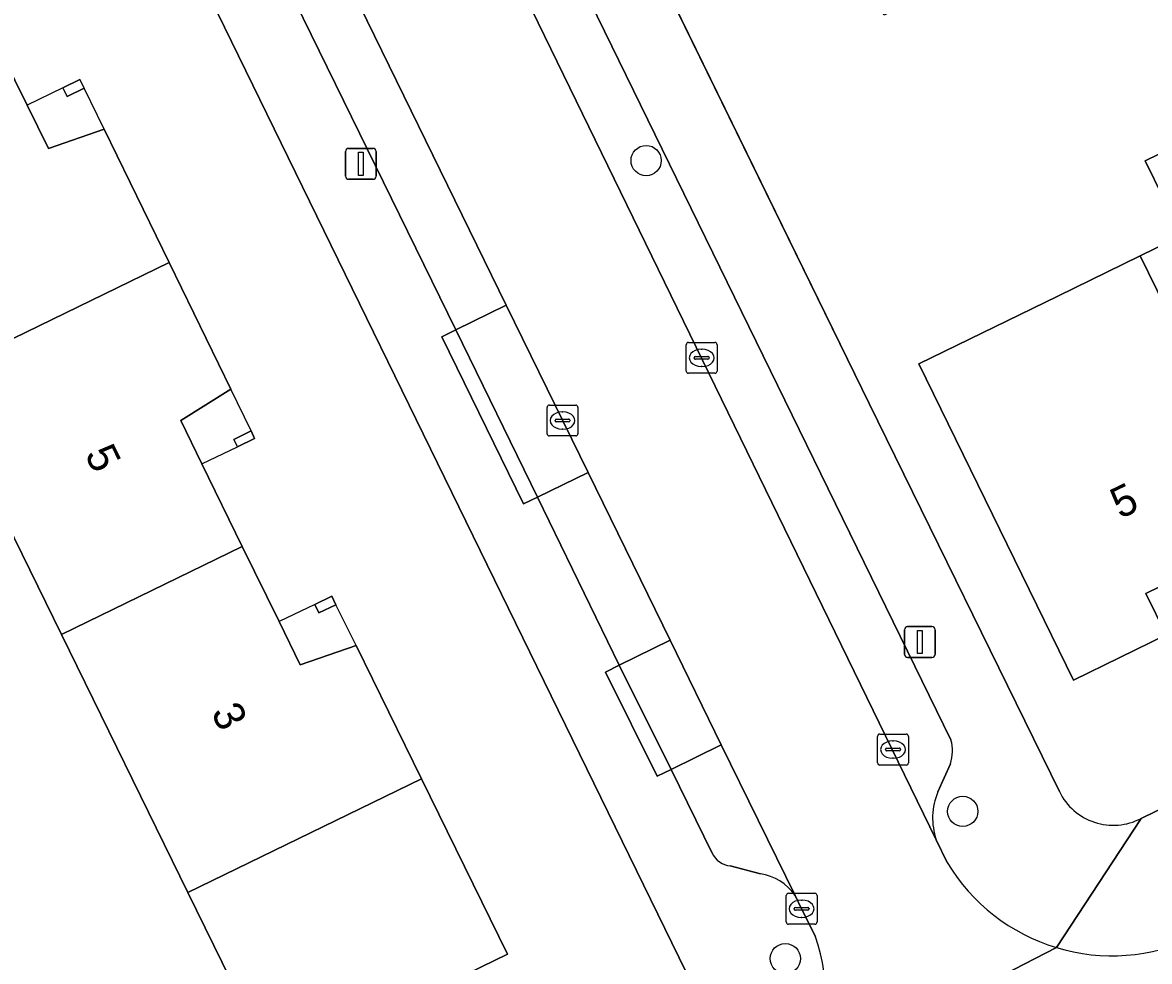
# Model space of a CAD drawing. Extents: x 160455 to 162082, y 388339 to 389736.
# Drawn here: x 161413.12 to 161449.58, y 388663.56 to 388693.95 of the extents above; entities that cross this region are included whole.
import ezdxf

# ---------------------------------------------------------------- set-up
doc = ezdxf.new("R2010")
doc.units = 0
for name, color, linetype in [('IMGEO_Boom', 7, 'Continuous'), ('IMGEO_Erf', 7, 'Continuous'), ('IMGEO_Kolk', 7, 'Continuous'), ('IMGEO_Lichtmast', 7, 'Continuous'), ('IMGEO_Muur', 7, 'Continuous'), ('IMGEO_Pand', 7, 'Continuous'), ('IMGEO_Pand_nummerreeks', 7, 'Continuous'), ('IMGEO_Pand_overbouw', 7, 'Continuous'), ('IMGEO_Parkeervlak_open', 7, 'Continuous'), ('IMGEO_Rijbaan_lokaal_open', 7, 'Continuous'), ('IMGEO_Voetpad_open', 7, 'Continuous')]:
    doc.layers.add(name, color=color, linetype=linetype)

msp = doc.modelspace()

# ---------------------------------------------------------------- linework, layer by layer
at = {"layer": 'IMGEO_Boom'}
for centre in [(161433.293, 388689.48), (161443.539, 388668.417), (161437.798, 388663.652)]:
    msp.add_circle(centre, 0.489, dxfattribs=at)
at = {"layer": 'IMGEO_Erf'}
for points in [[(161420.413, 388661.81), (161418.463, 388665.792), (161414.372, 388674.145), (161410.282, 388682.496), (161406.191, 388690.849), (161402.054, 388699.295), (161397.972, 388707.631), (161398.876, 388711.875), (161400.84, 388721.09), (161402.802, 388730.301), (161404.74, 388739.399)], [(161454.096, 388704.885), (161449.488, 388702.787), (161451.141, 388699.435), (161447.458, 388697.618), (161445.804, 388700.971), (161442.369, 388699.154), (161444.084, 388695.743), (161440.995, 388694.19), (161439.28, 388697.601), (161433.973, 388695.009), (161440.514, 388681.617), (161446.666, 388669.057)], [(161434.586, 388663.216), (161414.821, 388703.697)], [(161412.061, 388693.705), (161413.266, 388691.273), (161413.959, 388689.874), (161415.753, 388690.499), (161417.855, 388686.181), (161419.852, 388682.077), (161418.235, 388681.063), (161418.921, 388679.661), (161420.226, 388676.993), (161421.417, 388674.558), (161422.103, 388673.156), (161423.907, 388673.785), (161426.025, 388669.472), (161428.81, 388663.799), (161427.105, 388662.968)], [(161449.307, 388668.189), (161500, 388692.927)], [(161453.64, 388677.503), (161449.467, 388675.467), (161450.12, 388674.13), (161447.127, 388672.659), (161442.12, 388682.9), (161446.614, 388685.094), (161449.275, 388686.393), (161450.625, 388687.052), (161449.442, 388689.475), (161454.742, 388692.062)]]:
    msp.add_lwpolyline(points, dxfattribs=at)
for points in [[(161414.421, 388691.834), (161414.974, 388692.102), (161415.109, 388691.824), (161414.555, 388691.556)], [(161420.508, 388680.729), (161420.624, 388680.49), (161420.067, 388680.219), (161419.95, 388680.458)], [(161422.568, 388675.117), (161423.121, 388675.385), (161423.256, 388675.107), (161422.702, 388674.839)]]:
    msp.add_lwpolyline(points, close=True, dxfattribs=at)
msp.add_arc((161448.407, 388669.903), 1.936, 205.9228, 297.6896, dxfattribs=at)
at = {"layer": 'IMGEO_Kolk'}
for p, q in [((161434.59, 388682.669), (161434.59, 388683.521)), ((161434.665, 388683.595), (161435.517, 388683.595)), ((161435.078, 388683.375), (161435.103, 388683.375)), ((161435.591, 388683.521), (161435.591, 388682.669)), ((161434.849, 388683.089), (161434.849, 388683.101)), ((161435.287, 388683.052), (161434.889, 388683.052)), ((161434.892, 388683.138), (161435.29, 388683.138)), ((161435.333, 388683.101), (161435.333, 388683.089)), ((161435.101, 388682.815), (161435.076, 388682.815)), ((161435.517, 388682.595), (161434.665, 388682.595)), ((161430.162, 388681.567), (161431.014, 388681.567)), ((161430.087, 388680.641), (161430.087, 388681.493)), ((161430.575, 388681.347), (161430.6, 388681.347)), ((161431.088, 388681.493), (161431.088, 388680.641)), ((161430.346, 388681.061), (161430.346, 388681.073)), ((161430.784, 388681.024), (161430.386, 388681.024)), ((161430.389, 388681.11), (161430.787, 388681.11)), ((161430.598, 388680.787), (161430.573, 388680.787)), ((161430.83, 388681.073), (161430.83, 388681.061)), ((161431.014, 388680.567), (161430.162, 388680.567)), ((161440.782, 388669.991), (161440.782, 388670.843)), ((161440.857, 388670.917), (161441.709, 388670.917)), ((161441.27, 388670.697), (161441.295, 388670.697)), ((161441.783, 388670.843), (161441.783, 388669.991)), ((161441.041, 388670.411), (161441.041, 388670.423)), ((161441.479, 388670.374), (161441.081, 388670.374)), ((161441.084, 388670.46), (161441.482, 388670.46)), ((161441.525, 388670.423), (161441.525, 388670.411)), ((161441.709, 388669.917), (161440.857, 388669.917)), ((161441.293, 388670.137), (161441.268, 388670.137)), ((161437.824, 388664.839), (161437.824, 388665.691)), ((161437.899, 388665.765), (161438.751, 388665.765)), ((161438.312, 388665.545), (161438.337, 388665.545)), ((161438.825, 388665.691), (161438.825, 388664.839)), ((161438.083, 388665.259), (161438.083, 388665.271)), ((161438.521, 388665.222), (161438.123, 388665.222)), ((161438.126, 388665.308), (161438.524, 388665.308)), ((161438.567, 388665.271), (161438.567, 388665.259)), ((161438.751, 388664.765), (161437.899, 388664.765)), ((161438.335, 388664.985), (161438.31, 388664.985))]:
    msp.add_line(p, q, dxfattribs=at)
for points in [[(161434.59, 388682.669), (161434.59, 388683.521)], [(161434.665, 388683.595), (161435.517, 388683.595)], [(161435.591, 388683.521), (161435.591, 388682.669)], [(161435.517, 388682.595), (161434.665, 388682.595)], [(161430.162, 388681.567), (161431.014, 388681.567)], [(161430.087, 388680.641), (161430.087, 388681.493)], [(161431.088, 388681.493), (161431.088, 388680.641)], [(161431.014, 388680.567), (161430.162, 388680.567)], [(161440.782, 388669.991), (161440.782, 388670.843)], [(161440.857, 388670.917), (161441.709, 388670.917)], [(161441.783, 388670.843), (161441.783, 388669.991)], [(161441.709, 388669.917), (161440.857, 388669.917)], [(161437.824, 388664.839), (161437.824, 388665.691)], [(161437.899, 388665.765), (161438.751, 388665.765)], [(161438.825, 388665.691), (161438.825, 388664.839)], [(161438.751, 388664.765), (161437.899, 388664.765)]]:
    msp.add_lwpolyline(points, dxfattribs=at)
for centre, radius, start, end in [((161434.667, 388683.519), 0.0765, 91.552, 178.448), ((161434.667, 388683.519), 0.0765, 91.552, 178.448), ((161435.515, 388683.519), 0.0765, 1.552, 88.448), ((161435.515, 388683.519), 0.0765, 1.552, 88.448), ((161434.889, 388683.098), 0.0403, 85.8775, 175.7526), ((161434.886, 388683.088), 0.0366, 178.938, 274.7102), ((161435.29, 388683.095), 0.043, 264.8664, 352.4533), ((161435.294, 388683.1), 0.0386, 1.7309, 96.639), ((161434.667, 388682.671), 0.0765, 181.552, 268.448), ((161434.667, 388682.671), 0.0765, 181.552, 268.448), ((161435.515, 388682.671), 0.0765, 271.552, 358.448), ((161435.515, 388682.671), 0.0765, 271.552, 358.448), ((161430.164, 388681.491), 0.0765, 91.552, 178.448), ((161430.164, 388681.491), 0.0765, 91.552, 178.448), ((161431.012, 388681.491), 0.0765, 1.552, 88.448), ((161431.012, 388681.491), 0.0765, 1.552, 88.448), ((161430.386, 388681.07), 0.0403, 85.8775, 175.7526), ((161430.383, 388681.06), 0.0366, 178.938, 274.7102), ((161430.787, 388681.067), 0.043, 264.8664, 352.4533), ((161430.791, 388681.072), 0.0386, 1.7309, 96.639), ((161430.164, 388680.643), 0.0765, 181.552, 268.448), ((161430.164, 388680.643), 0.0765, 181.552, 268.448), ((161431.012, 388680.643), 0.0765, 271.552, 358.448), ((161431.012, 388680.643), 0.0765, 271.552, 358.448), ((161440.859, 388670.841), 0.0765, 91.552, 178.448), ((161440.859, 388670.841), 0.0765, 91.552, 178.448), ((161441.707, 388670.841), 0.0765, 1.552, 88.448), ((161441.707, 388670.841), 0.0765, 1.552, 88.448), ((161441.081, 388670.42), 0.0403, 85.8775, 175.7526), ((161441.078, 388670.41), 0.0366, 178.938, 274.7102), ((161441.482, 388670.417), 0.043, 264.8664, 352.4533), ((161441.486, 388670.422), 0.0386, 1.7309, 96.639), ((161440.859, 388669.993), 0.0765, 181.552, 268.448), ((161440.859, 388669.993), 0.0765, 181.552, 268.448), ((161441.707, 388669.993), 0.0765, 271.552, 358.448), ((161441.707, 388669.993), 0.0765, 271.552, 358.448), ((161437.901, 388665.689), 0.0765, 91.552, 178.448), ((161437.901, 388665.689), 0.0765, 91.552, 178.448), ((161438.749, 388665.689), 0.0765, 1.552, 88.448), ((161438.749, 388665.689), 0.0765, 1.552, 88.448), ((161438.123, 388665.268), 0.0403, 85.8775, 175.7526), ((161438.12, 388665.258), 0.0366, 178.938, 274.7102), ((161438.524, 388665.265), 0.043, 264.8664, 352.4533), ((161438.528, 388665.27), 0.0386, 1.7309, 96.639), ((161437.901, 388664.841), 0.0765, 181.552, 268.448), ((161437.901, 388664.841), 0.0765, 181.552, 268.448), ((161438.749, 388664.841), 0.0765, 271.552, 358.448), ((161438.749, 388664.841), 0.0765, 271.552, 358.448)]:
    msp.add_arc(centre, radius, start, end, dxfattribs=at)
for centre, major_axis, ratio, start_param, end_param in [((161435.077, 388683.095), (-0.387, 0.002), 0.722429, 4.712389, 7.853982), ((161435.102, 388683.095), (-0.39, 0.002), 0.717154, 1.570796, 4.712389), ((161430.574, 388681.067), (-0.387, 0.002), 0.722429, 4.712389, 7.853982), ((161430.599, 388681.067), (-0.39, 0.002), 0.717154, 1.570796, 4.712389), ((161441.269, 388670.417), (-0.387, 0.002), 0.722429, 4.712389, 7.853982), ((161441.294, 388670.417), (-0.39, 0.002), 0.717154, 1.570796, 4.712389), ((161438.311, 388665.265), (-0.387, 0.002), 0.722429, 4.712389, 7.853982), ((161438.336, 388665.265), (-0.39, 0.002), 0.717154, 1.570796, 4.712389)]:
    msp.add_ellipse(centre, major_axis=major_axis, ratio=ratio, start_param=start_param, end_param=end_param, dxfattribs=at)
at = {"layer": 'IMGEO_Lichtmast'}
for p, q in [((161423.565, 388688.975), (161423.565, 388689.775)), ((161423.565, 388689.775), (161423.565, 388688.975)), ((161423.665, 388689.875), (161424.455, 388689.875)), ((161424.455, 388689.875), (161423.665, 388689.875)), ((161424.555, 388689.775), (161424.555, 388688.975)), ((161424.555, 388688.975), (161424.555, 388689.775)), ((161424.455, 388688.875), (161423.665, 388688.875)), ((161423.665, 388688.875), (161424.455, 388688.875)), ((161441.653, 388673.498), (161441.653, 388674.298)), ((161441.653, 388674.298), (161441.653, 388673.498)), ((161441.753, 388674.398), (161442.543, 388674.398)), ((161442.543, 388674.398), (161441.753, 388674.398)), ((161442.643, 388674.298), (161442.643, 388673.498)), ((161442.643, 388673.498), (161442.643, 388674.298)), ((161442.543, 388673.398), (161441.753, 388673.398)), ((161441.753, 388673.398), (161442.543, 388673.398))]:
    msp.add_line(p, q, dxfattribs=at)
for points in [[(161423.985, 388689.75), (161424.135, 388689.75), (161424.135, 388689), (161423.985, 388689), (161423.985, 388689.75)], [(161442.073, 388674.273), (161442.223, 388674.273), (161442.223, 388673.523), (161442.073, 388673.523), (161442.073, 388674.273)]]:
    msp.add_lwpolyline(points, dxfattribs=at)
for centre, start, end in [((161423.665, 388689.775), 90, 180), ((161423.665, 388689.775), 90, 180), ((161424.455, 388689.775), 0, 90), ((161424.455, 388689.775), 360, 90), ((161423.665, 388688.975), 180, 270), ((161423.665, 388688.975), 180, 270), ((161424.455, 388688.975), 270, 0), ((161424.455, 388688.975), 270, 0), ((161441.753, 388674.298), 90, 180), ((161441.753, 388674.298), 90, 180), ((161442.543, 388674.298), 0, 90), ((161442.543, 388674.298), 360, 90), ((161441.753, 388673.498), 180, 270), ((161441.753, 388673.498), 180, 270), ((161442.543, 388673.498), 270, 0), ((161442.543, 388673.498), 270, 0)]:
    msp.add_arc(centre, 0.1, start, end, dxfattribs=at)
at = {"layer": 'IMGEO_Muur'}
msp.add_lwpolyline([(161440.514, 388681.617), (161433.836, 388695.29)], dxfattribs=at)
at = {"layer": 'IMGEO_Pand'}
for points in [[(161410.282, 388682.496), (161417.855, 388686.181), (161415.753, 388690.499), (161413.959, 388689.874), (161413.266, 388691.273), (161412.061, 388693.705), (161406.191, 388690.849)], [(161414.421, 388691.834), (161414.555, 388691.556), (161415.109, 388691.824), (161414.974, 388692.102)], [(161456.284, 388689.814), (161455.925, 388689.639), (161454.742, 388692.062), (161449.442, 388689.475), (161450.625, 388687.052), (161449.275, 388686.393), (161453.64, 388677.503), (161457.814, 388679.54), (161458.467, 388678.203), (161461.3, 388679.587)], [(161453.64, 388677.503), (161449.275, 388686.393), (161446.614, 388685.094), (161442.12, 388682.9), (161447.127, 388672.659), (161450.12, 388674.13), (161449.467, 388675.467)], [(161414.372, 388674.145), (161420.226, 388676.993), (161418.921, 388679.661), (161418.235, 388681.063), (161419.852, 388682.077), (161417.855, 388686.181), (161410.282, 388682.496)], [(161420.508, 388680.729), (161419.95, 388680.458), (161420.067, 388680.219), (161420.624, 388680.49)], [(161414.372, 388674.145), (161418.463, 388665.792), (161426.025, 388669.472), (161423.907, 388673.785), (161422.103, 388673.156), (161421.417, 388674.558), (161420.226, 388676.993)], [(161422.568, 388675.117), (161422.702, 388674.839), (161423.256, 388675.107), (161423.121, 388675.385)], [(161426.025, 388669.472), (161418.463, 388665.792), (161420.413, 388661.81), (161422.612, 388657.319), (161428.461, 388660.186), (161427.105, 388662.968), (161428.81, 388663.799)]]:
    msp.add_lwpolyline(points, close=True, dxfattribs=at)
at = {"layer": 'IMGEO_Pand_overbouw'}
for points in [[(161414.421, 388691.834), (161413.266, 388691.273), (161413.959, 388689.874), (161415.753, 388690.499), (161415.109, 388691.824), (161414.555, 388691.556)], [(161420.508, 388680.729), (161419.852, 388682.077), (161418.235, 388681.063), (161418.921, 388679.661), (161420.067, 388680.219), (161419.95, 388680.458)], [(161422.568, 388675.117), (161421.417, 388674.558), (161422.103, 388673.156), (161423.907, 388673.785), (161423.256, 388675.107), (161422.702, 388674.839)]]:
    msp.add_lwpolyline(points, close=True, dxfattribs=at)
at = {"layer": 'IMGEO_Parkeervlak_open'}
for points in [[(161443.156, 388670.73), (161431.242, 388695.117), (161429.567, 388698.5), (161426.509, 388704.816), (161424.847, 388708.178)], [(161423.259, 388707.37), (161442.68, 388667.501)], [(161435.726, 388670.574), (161434.099, 388669.778), (161435.428, 388667.068)], [(161438.111, 388665.696), (161435.726, 388670.574)], [(161442.731, 388669.046), (161443.138, 388669.958)], [(161436.017, 388666.654), (161436.992, 388666.401)]]:
    msp.add_lwpolyline(points, dxfattribs=at)
for points in [[(161423.314, 388695.954), (161421.676, 388695.153), (161427.131, 388683.999), (161428.768, 388684.8)], [(161428.768, 388684.8), (161427.131, 388683.999), (161429.779, 388678.586), (161431.416, 388679.386)], [(161431.416, 388679.386), (161429.779, 388678.586), (161432.423, 388673.15), (161434.072, 388673.956)], [(161434.072, 388673.956), (161432.423, 388673.15), (161434.099, 388669.778), (161435.726, 388670.574)]]:
    msp.add_lwpolyline(points, close=True, dxfattribs=at)
for centre, radius, start, end in [((161441.935, 388670.372), 1.272, 340.9963, 16.3324), ((161444.744, 388668.206), 2.181, 157.3504, 198.8683), ((161436.097, 388667.393), 0.744, 205.9427, 263.8516), ((161436.742, 388664.764), 1.656, 34.2546, 81.3213)]:
    msp.add_arc(centre, radius, start, end, dxfattribs=at)
at = {"layer": 'IMGEO_Rijbaan_lokaal_open'}
for points in [[(161442.68, 388667.501), (161423.259, 388707.37)], [(161418.824, 388705.134), (161420.658, 388701.385), (161423.314, 388695.954), (161428.768, 388684.8), (161431.416, 388679.386), (161434.072, 388673.956), (161435.726, 388670.574), (161438.111, 388665.696), (161438.322, 388665.266), (161438.776, 388664.363)], [(161443.038, 388666.76), (161442.68, 388667.501)], [(161438.603, 388659.9), (161446.567, 388664.009)], [(161446.567, 388664.009), (161438.603, 388659.9)]]:
    msp.add_lwpolyline(points, dxfattribs=at)
for centre, radius, start, end in [((161448.366, 388669.956), 6.213, 210.9571, 253.1672), ((161432.964, 388662.353), 6.149, 336.4861, 19.0742), ((161448.367, 388669.959), 6.217, 253.1702, 295.3641)]:
    msp.add_arc(centre, radius, start, end, dxfattribs=at)
at = {"layer": 'IMGEO_Voetpad_open'}
for points in [[(161535.701, 388705.645), (161535.884, 388705.734), (161536.993, 388706.312), (161537.176, 388706.399), (161539.933, 388707.708), (161538.166, 388711.551), (161535.374, 388710.189), (161530.708, 388707.902), (161520.704, 388703.037), (161519.707, 388702.55), (161500, 388692.927), (161449.307, 388668.189), (161446.567, 388664.009)], [(161446.666, 388669.057), (161440.514, 388681.617), (161433.973, 388695.009), (161433.836, 388695.29), (161433.305, 388696.379), (161426.938, 388709.426)], [(161424.847, 388708.178), (161425.295, 388708.399), (161426.957, 388705.037), (161426.509, 388704.816), (161429.567, 388698.5), (161430.015, 388698.721), (161431.69, 388695.338), (161431.242, 388695.117), (161443.156, 388670.73)], [(161435.428, 388667.068), (161434.099, 388669.778), (161433.652, 388669.556), (161431.976, 388672.928), (161432.423, 388673.15), (161429.779, 388678.586), (161429.33, 388678.367), (161426.682, 388683.78), (161427.131, 388683.999), (161421.676, 388695.153), (161421.25, 388694.943), (161418.572, 388700.363), (161419.02, 388700.584), (161416.849, 388705.073), (161416.459, 388706.06), (161415.991, 388705.884)], [(161414.821, 388703.697), (161434.586, 388663.216)], [(161443.138, 388669.958), (161442.731, 388669.046)], [(161446.567, 388664.009), (161449.307, 388668.189)], [(161442.68, 388667.501), (161443.038, 388666.76)], [(161436.992, 388666.401), (161436.017, 388666.654)], [(161438.776, 388664.363), (161438.322, 388665.266), (161438.111, 388665.696)]]:
    msp.add_lwpolyline(points, dxfattribs=at)
for points in [[(161427.131, 388683.999), (161426.682, 388683.78), (161429.33, 388678.367), (161429.779, 388678.586)], [(161434.099, 388669.778), (161432.423, 388673.15), (161431.976, 388672.928), (161433.652, 388669.556)]]:
    msp.add_lwpolyline(points, close=True, dxfattribs=at)
for centre, radius, start, end in [((161441.935, 388670.372), 1.272, 340.9963, 16.3324), ((161444.744, 388668.206), 2.181, 157.3504, 198.8683), ((161448.407, 388669.903), 1.936, 205.9228, 297.6896), ((161436.097, 388667.393), 0.744, 205.9427, 263.8516), ((161448.366, 388669.956), 6.213, 210.9571, 253.1672), ((161436.742, 388664.764), 1.656, 34.2546, 81.3213), ((161432.964, 388662.353), 6.149, 336.4861, 19.0742), ((161448.367, 388669.959), 6.217, 253.1702, 295.3641)]:
    msp.add_arc(centre, radius, start, end, dxfattribs=at)

# ---------------------------------------------------------------- texts
at = {"layer": 'IMGEO_Pand_nummerreeks'}
for s, rotation, p in [('5', 296.0673, (161415.116, 388679.976)), ('5', 26.0266, (161448.636, 388677.867)), ('3', 296.0672, (161419.202, 388671.623))]:
    msp.add_text(s, height=1, rotation=rotation, dxfattribs=at).set_placement(p)

doc.saveas('drawing.dxf')
